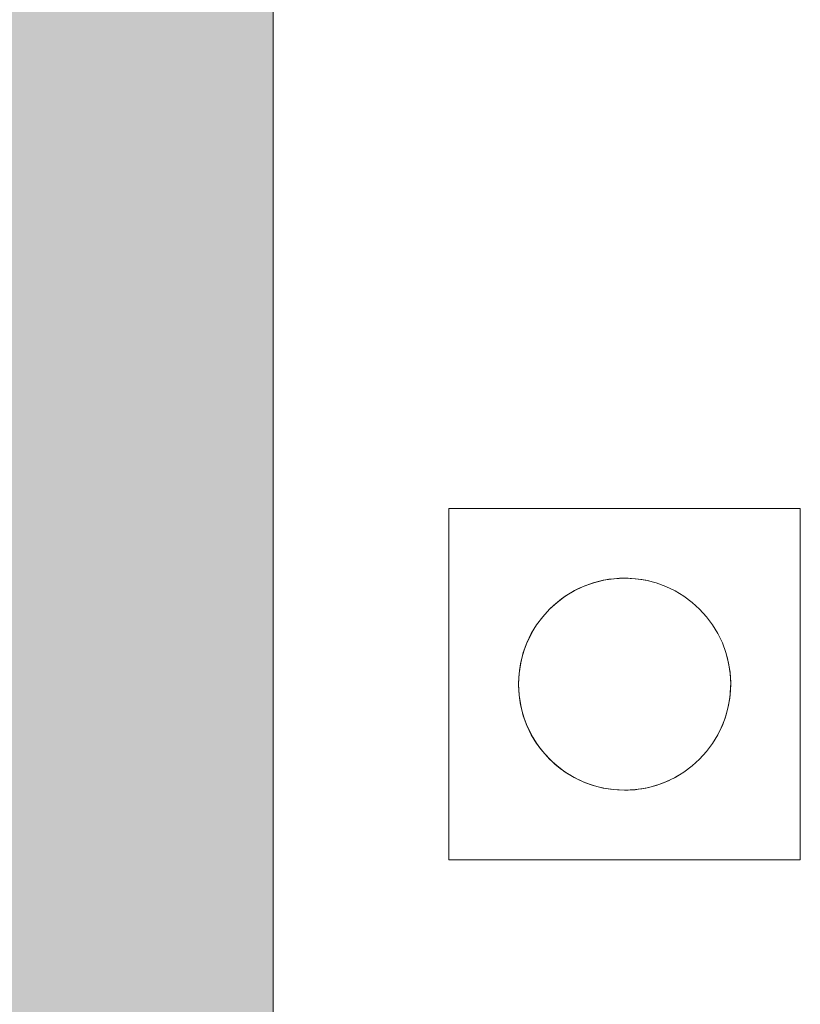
# Model space of a CAD drawing. Header units: metres. Extents: x 3.7 to 90.5, y -1.7 to 14.3.
# Tile 576 of 656: x 77.4872 to 77.5095, y 2.6909 to 2.7189. Entities that reach past the tile are written whole.
import ezdxf

# ---------------------------------------------------------------- set-up
doc = ezdxf.new("R2010")
doc.units = ezdxf.units.M
doc.layers.add('A-GENM', color=7, linetype='Continuous', lineweight=18)
doc.layers.add('A-WALL-PATT', color=7, linetype='Continuous', lineweight=18)

# ---------------------------------------------------------------- blocks, each defined once
blk = doc.blocks.new('Led_Stripe_11805 - Led_Stripe_11805-8131311-Corte 8')
at = {"layer": 'A-GENM'}
for p, q in [((58.943353, 4.394343), (58.943353, 0.51)), ((58.948353, 2.705), (58.948353, 2.695)), ((58.958353, 2.705), (58.948353, 2.705)), ((58.958353, 2.695), (58.958353, 2.705)), ((58.948353, 2.695), (58.958353, 2.695))]:
    blk.add_line(p, q, dxfattribs=at)
for start, end in [(90, 270), (90, 135), (270, 90), (75, 90), (150, 270), (330, 15), (270, 300)]:
    blk.add_arc((58.953353, 2.7), 0.003019, start, end, dxfattribs=at)
blk = doc.blocks.new('4 GRE - ESCOLA DE CINEMA E AUDIOVISUAL CINE REX R07_rvt-3-Corte 8')
at = {"layer": 'A-WALL-PATT', "lineweight": 5, "true_color": 0xff8000}
h = blk.add_hatch(color=30, dxfattribs=at)
h.paths.add_polyline_path([(58.891942, -0.14), (58.953353, -0.14), (58.953353, -0.02), (57.568422, -0.02), (57.568422, -0.14), (58.878425, -0.14)])
h.paths.add_polyline_path([(57.673083, 0.1), (57.707536, 0.1), (57.71354, 0.105), (57.727428, 0.104253), (57.732536, 0.1), (57.755536, 0.1), (57.76154, 0.105), (57.774531, 0.105), (57.781777, 0.1), (57.803536, 0.1), (57.80954, 0.105), (57.822531, 0.105), (57.828536, 0.1), (57.851536, 0.1), (57.85754, 0.105), (57.870531, 0.105), (57.876536, 0.1), (57.899536, 0.1), (57.90554, 0.105), (57.918531, 0.105), (57.924536, 0.1), (57.947536, 0.100766), (57.95354, 0.105), (57.966531, 0.105), (57.972536, 0.1), (57.994616, 0.1), (58.00062, 0.105), (58.270036, 0.105), (58.275036, 0.1), (58.281769, 0.100369), (58.28733, 0.105), (58.300321, 0.105), (58.306326, 0.1), (58.325036, 0.1), (58.330951, 0.105), (58.590036, 0.105), (58.592487, 0.103049), (58.595036, 0.105), (58.607821, 0.105), (58.613826, 0.1), (58.625036, 0.1), (58.630951, 0.105), (58.890456, 0.10458), (58.895036, 0.1), (58.916826, 0.1), (58.92283, 0.105), (58.953353, 0.105), (58.953353, 0.11), (57.588425, 0.11), (57.588425, 0.1)])
h.paths.add_polyline_path([(58.107859, 0.376667), (58.953353, 0.376667), (58.953353, 0.39), (57.588425, 0.39), (57.588425, 0.376667), (57.760038, 0.376667)])
h.paths.add_polyline_path([(58.928925, 0.51), (58.943353, 0.51), (58.943353, 4.396343), (58.358557, 4.396343), (58.358557, 4.391343), (58.073557, 4.391343), (58.073557, 4.396343), (57.588425, 4.396343), (57.588425, 2.757824), (58.891942, 2.757824), (58.891942, 0.51), (58.903925, 0.51), (58.90993, 0.515), (58.92292, 0.515), (58.925264, 0.513049)])
h.paths.add_polyline_path([(56.988425, 0.96), (57.368378, 0.96), (57.368378, 2.61), (57.118964, 2.609687), (57.119621, 2.004616), (57.159155, 1.960174), (57.159678, 1.96), (57.226464, 1.959216), (57.22568, 1.928047), (57.223383, 1.9225), (57.219728, 1.917737), (57.214964, 1.914081), (57.209417, 1.911784), (57.203464, 1.911), (57.026511, 1.911784), (57.020964, 1.914081), (57.016201, 1.917737), (57.012546, 1.9225), (57.010248, 1.928047), (57.009464, 1.937), (57.009464, 1.96), (57.076441, 1.960861), (57.116964, 2.006434), (57.116964, 2.61), (55.041622, 2.61), (55.041622, 0.96), (56.934239, 0.96)])
h.paths.add_polyline_path([(54.841542, 1.225), (54.841578, 1.225), (54.841542, 1.235851)])
h.paths.add_polyline_path([(57.078271, 1.96), (57.157065, 1.960651), (57.117964, 2.003566), (57.07843, 1.960174)])
h.paths.add_polyline_path([(58.744639, 4.426343), (58.943353, 4.426343), (58.943353, 4.445), (58.341057, 4.445), (58.341057, 4.426343), (58.736874, 4.426343)])
h.paths.add_polyline_path([(58.073557, 4.426343), (58.073557, 4.445), (57.588425, 4.445), (57.588425, 4.426343)])
h.paths.add_polyline_path([(58.420978, 4.595), (58.953353, 4.595), (58.953353, 4.76), (57.588425, 4.76), (57.588425, 4.595)])
h.paths.add_polyline_path([(58.720621, 5.11), (58.953353, 5.11), (58.953353, 5.63), (58.711446, 5.63), (58.711446, 5.235969), (57.588425, 5.235969), (57.588425, 5.11), (58.711446, 5.11)])
at = {"layer": 'A-GENM', "lineweight": 18}
blk.add_blockref('Led_Stripe_11805 - Led_Stripe_11805-8131311-Corte 8', (0, 0), dxfattribs=at)

msp = doc.modelspace()

# ---------------------------------------------------------------- block references
at = {"lineweight": 5}
msp.add_blockref('4 GRE - ESCOLA DE CINEMA E AUDIOVISUAL CINE REX R07_rvt-3-Corte 8', (18.551111, 0), dxfattribs=at)

doc.saveas('drawing.dxf')
